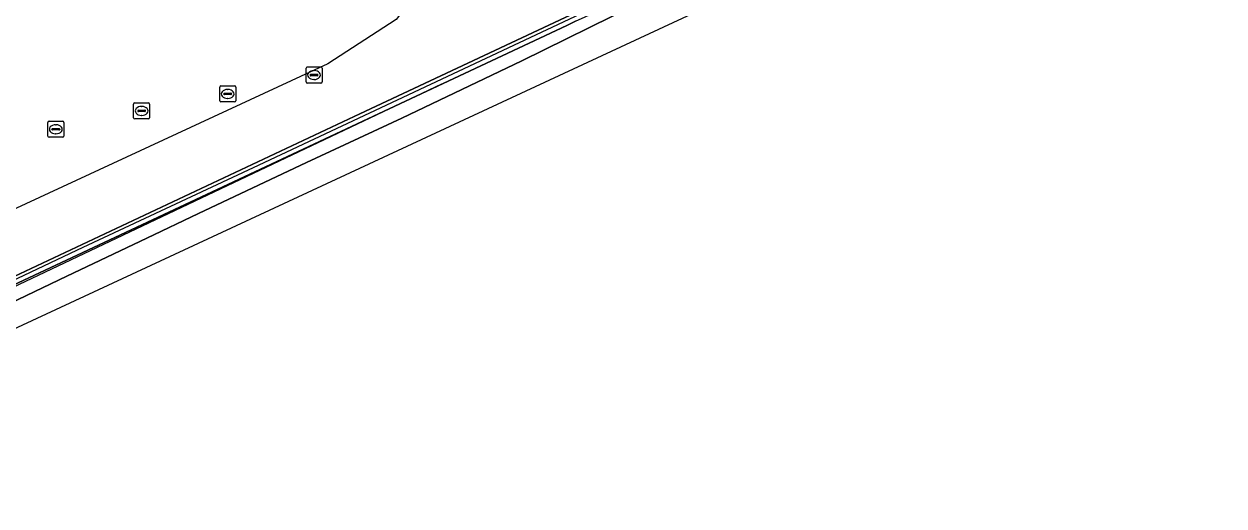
# Model space of a CAD drawing. Extents: x 160806 to 161707, y 383696 to 384148.
# Drawn here: x 161310.6 to 161385.6, y 383754.3 to 383784.3 of the extents above; entities that cross this region are included whole.
import ezdxf

# ---------------------------------------------------------------- set-up
doc = ezdxf.new("R2010")
doc.units = 0
for name, color, linetype in [('IMGEO_Groenvoorziening', 7, 'Continuous'), ('IMGEO_Hek', 7, 'Continuous'), ('IMGEO_Kolk', 7, 'Continuous'), ('IMGEO_Muur', 7, 'Continuous'), ('IMGEO_Pand_vergunning_verleend', 7, 'Continuous'), ('IMGEO_Spoorbaan_halfverhard', 7, 'Continuous'), ('IMGEO_Terreindeel_gesloten', 7, 'Continuous'), ('IMGEO_Voetgangersgebied_open', 7, 'Continuous')]:
    doc.layers.add(name, color=color, linetype=linetype)

msp = doc.modelspace()

# ---------------------------------------------------------------- linework, layer by layer
at = {"layer": 'IMGEO_Groenvoorziening'}
msp.add_lwpolyline([(161353.142, 383788.84), (161345.557, 383785.277), (161344.962, 383784.997), (161344.422, 383784.744), (161331.617, 383778.728), (161306.126, 383766.767), (161306.17, 383766.569), (161306.227, 383766.312), (161344.529, 383784.251), (161345.081, 383784.51), (161345.678, 383784.79), (161353.357, 383788.389)], dxfattribs=at)
at = {"layer": 'IMGEO_Hek'}
msp.add_lwpolyline([(161304.913, 383765.977), (161306.17, 383766.569), (161314.338, 383770.42), (161324.98, 383775.393), (161337.778, 383781.392), (161350.576, 383787.419), (161357.031, 383790.441), (161365.479, 383794.338), (161372.031, 383797.151), (161378.634, 383799.703), (161383.104, 383801.204), (161385.56, 383801.947)], dxfattribs=at)
at = {"layer": 'IMGEO_Kolk'}
for p, q in [((161328.254, 383780.731), (161328.254, 383781.583)), ((161328.329, 383781.657), (161329.181, 383781.657)), ((161328.742, 383781.437), (161328.767, 383781.437)), ((161329.255, 383781.583), (161329.255, 383780.731)), ((161322.938, 383780.475), (161323.79, 383780.475)), ((161329.181, 383780.657), (161328.329, 383780.657)), ((161328.513, 383781.151), (161328.513, 383781.163)), ((161328.951, 383781.114), (161328.553, 383781.114)), ((161328.556, 383781.2), (161328.954, 383781.2)), ((161328.765, 383780.877), (161328.74, 383780.877)), ((161328.997, 383781.163), (161328.997, 383781.151)), ((161322.863, 383779.549), (161322.863, 383780.401)), ((161323.122, 383779.969), (161323.122, 383779.981)), ((161323.56, 383779.932), (161323.162, 383779.932)), ((161323.165, 383780.018), (161323.563, 383780.018)), ((161323.351, 383780.255), (161323.376, 383780.255)), ((161323.606, 383779.981), (161323.606, 383779.969)), ((161323.864, 383780.401), (161323.864, 383779.549)), ((161317.491, 383778.495), (161317.491, 383779.347)), ((161317.566, 383779.421), (161318.418, 383779.421)), ((161317.979, 383779.201), (161318.004, 383779.201)), ((161318.492, 383779.347), (161318.492, 383778.495)), ((161323.79, 383779.475), (161322.938, 383779.475)), ((161323.374, 383779.695), (161323.349, 383779.695)), ((161312.21, 383778.275), (161313.062, 383778.275)), ((161318.418, 383778.421), (161317.566, 383778.421)), ((161317.75, 383778.915), (161317.75, 383778.927)), ((161318.188, 383778.878), (161317.79, 383778.878)), ((161317.793, 383778.964), (161318.191, 383778.964)), ((161318.002, 383778.641), (161317.977, 383778.641)), ((161318.234, 383778.927), (161318.234, 383778.915)), ((161312.135, 383777.349), (161312.135, 383778.201)), ((161312.394, 383777.769), (161312.394, 383777.781)), ((161312.832, 383777.732), (161312.434, 383777.732)), ((161312.437, 383777.818), (161312.835, 383777.818)), ((161312.646, 383777.495), (161312.621, 383777.495)), ((161312.623, 383778.055), (161312.648, 383778.055)), ((161312.878, 383777.781), (161312.878, 383777.769)), ((161313.136, 383778.201), (161313.136, 383777.349)), ((161313.062, 383777.275), (161312.21, 383777.275))]:
    msp.add_line(p, q, dxfattribs=at)
for points in [[(161328.254, 383780.731), (161328.254, 383781.583)], [(161328.329, 383781.657), (161329.181, 383781.657)], [(161329.255, 383781.583), (161329.255, 383780.731)], [(161322.938, 383780.475), (161323.79, 383780.475)], [(161329.181, 383780.657), (161328.329, 383780.657)], [(161322.863, 383779.549), (161322.863, 383780.401)], [(161323.864, 383780.401), (161323.864, 383779.549)], [(161317.491, 383778.495), (161317.491, 383779.347)], [(161317.566, 383779.421), (161318.418, 383779.421)], [(161318.492, 383779.347), (161318.492, 383778.495)], [(161323.79, 383779.475), (161322.938, 383779.475)], [(161312.21, 383778.275), (161313.062, 383778.275)], [(161318.418, 383778.421), (161317.566, 383778.421)], [(161312.135, 383777.349), (161312.135, 383778.201)], [(161313.136, 383778.201), (161313.136, 383777.349)], [(161313.062, 383777.275), (161312.21, 383777.275)]]:
    msp.add_lwpolyline(points, dxfattribs=at)
for centre, radius, start, end in [((161328.331, 383781.581), 0.0765, 91.55205, 178.44795), ((161328.331, 383781.581), 0.0765, 91.55205, 178.44795), ((161329.179, 383781.581), 0.0765, 1.55205, 88.44795), ((161329.179, 383781.581), 0.0765, 1.55205, 88.44795), ((161322.94, 383780.399), 0.0765, 91.55205, 178.44795), ((161322.94, 383780.399), 0.0765, 91.55205, 178.44795), ((161323.788, 383780.399), 0.0765, 1.55205, 88.44795), ((161323.788, 383780.399), 0.0765, 1.55205, 88.44795), ((161328.331, 383780.733), 0.0765, 181.55205, 268.44795), ((161328.331, 383780.733), 0.0765, 181.55205, 268.44795), ((161328.553, 383781.16), 0.0403, 85.87752, 175.75265), ((161328.55, 383781.15), 0.0366, 178.93798, 274.71019), ((161328.954, 383781.157), 0.043, 264.86636, 352.45326), ((161328.958, 383781.162), 0.0386, 1.73085, 96.63898), ((161329.179, 383780.733), 0.0765, 271.55205, 358.44795), ((161329.179, 383780.733), 0.0765, 271.55205, 358.44795), ((161323.162, 383779.978), 0.0403, 85.87752, 175.75265), ((161323.159, 383779.968), 0.0366, 178.93798, 274.71019), ((161323.563, 383779.975), 0.043, 264.86636, 352.45326), ((161323.567, 383779.98), 0.0386, 1.73085, 96.63898), ((161317.568, 383779.345), 0.0765, 91.55205, 178.44795), ((161317.568, 383779.345), 0.0765, 91.55205, 178.44795), ((161318.416, 383779.345), 0.0765, 1.55205, 88.44795), ((161318.416, 383779.345), 0.0765, 1.55205, 88.44795), ((161322.94, 383779.551), 0.0765, 181.55205, 268.44795), ((161322.94, 383779.551), 0.0765, 181.55205, 268.44795), ((161323.788, 383779.551), 0.0765, 271.55205, 358.44795), ((161323.788, 383779.551), 0.0765, 271.55205, 358.44795), ((161312.212, 383778.199), 0.0765, 91.55205, 178.44795), ((161312.212, 383778.199), 0.0765, 91.55205, 178.44795), ((161313.06, 383778.199), 0.0765, 1.55205, 88.44795), ((161313.06, 383778.199), 0.0765, 1.55205, 88.44795), ((161317.568, 383778.497), 0.0765, 181.55205, 268.44795), ((161317.568, 383778.497), 0.0765, 181.55205, 268.44795), ((161317.79, 383778.924), 0.0403, 85.87752, 175.75265), ((161317.787, 383778.914), 0.0366, 178.93798, 274.71019), ((161318.191, 383778.921), 0.043, 264.86636, 352.45326), ((161318.195, 383778.926), 0.0386, 1.73085, 96.63898), ((161318.416, 383778.497), 0.0765, 271.55205, 358.44795), ((161318.416, 383778.497), 0.0765, 271.55205, 358.44795), ((161312.434, 383777.778), 0.0403, 85.87752, 175.75265), ((161312.431, 383777.768), 0.0366, 178.93798, 274.71019), ((161312.835, 383777.775), 0.043, 264.86636, 352.45326), ((161312.839, 383777.78), 0.0386, 1.73085, 96.63898), ((161312.212, 383777.351), 0.0765, 181.55205, 268.44795), ((161312.212, 383777.351), 0.0765, 181.55205, 268.44795), ((161313.06, 383777.351), 0.0765, 271.55205, 358.44795), ((161313.06, 383777.351), 0.0765, 271.55205, 358.44795)]:
    msp.add_arc(centre, radius, start, end, dxfattribs=at)
for centre, major_axis, ratio, start_param, end_param in [((161328.741, 383781.157), (-0.387, 0.002), 0.722429, 4.712389, 7.853982), ((161328.766, 383781.157), (-0.39, 0.002), 0.717154, 1.570796, 4.712389), ((161323.35, 383779.975), (-0.387, 0.002), 0.722429, 4.712389, 7.853982), ((161323.375, 383779.975), (-0.39, 0.002), 0.717154, 1.570796, 4.712389), ((161317.978, 383778.921), (-0.387, 0.002), 0.722429, 4.712389, 7.853982), ((161318.003, 383778.921), (-0.39, 0.002), 0.717154, 1.570796, 4.712389), ((161312.622, 383777.775), (-0.387, 0.002), 0.722429, 4.712389, 7.853982), ((161312.647, 383777.775), (-0.39, 0.002), 0.717154, 1.570796, 4.712389)]:
    msp.add_ellipse(centre, major_axis=major_axis, ratio=ratio, start_param=start_param, end_param=end_param, dxfattribs=at)
at = {"layer": 'IMGEO_Muur'}
for points in [[(161285.653, 383756.655), (161285.978, 383756.8), (161296.767, 383761.881), (161303.663, 383765.111), (161305.021, 383765.747), (161306.227, 383766.312), (161344.529, 383784.251), (161345.081, 383784.51), (161345.678, 383784.79)], [(161336.721, 383780.594), (161306.249, 383766.164)]]:
    msp.add_lwpolyline(points, dxfattribs=at)
at = {"layer": 'IMGEO_Pand_vergunning_verleend'}
msp.add_lwpolyline([(161286.905, 383770.489), (161291.413, 383806.28), (161303.76, 383808.96), (161303.031, 383812.451), (161323.52, 383816.728), (161325.87, 383813.583), (161332.156, 383815.078), (161338.096, 383790.101), (161336.982, 383788.652), (161333.878, 383784.616), (161329.619, 383781.849), (161303.612, 383769.813), (161294.509, 383765.6), (161291.793, 383771.467)], close=True, dxfattribs=at)
at = {"layer": 'IMGEO_Spoorbaan_halfverhard'}
msp.add_lwpolyline([(161348.742, 383785.497), (161341.727, 383782.043), (161334.24, 383778.465), (161328.287, 383775.698), (161321.541, 383772.521), (161318.31, 383770.995), (161313.322, 383768.622), (161307.226, 383765.703), (161299.525, 383762.169), (161296.669, 383760.786), (161293.001, 383759.082), (161291.091, 383758.136), (161288.575, 383756.779), (161285.955, 383755.31), (161286.26, 383754.291), (161375.471, 383795.729)], dxfattribs=at)
at = {"layer": 'IMGEO_Terreindeel_gesloten'}
msp.add_lwpolyline([(161345.081, 383784.51), (161344.529, 383784.251), (161306.227, 383766.312), (161305.021, 383765.747), (161303.663, 383765.111), (161296.767, 383761.881), (161285.978, 383756.8), (161285.653, 383756.655), (161285.655, 383756.314), (161285.955, 383755.31), (161288.575, 383756.779), (161291.091, 383758.136), (161293.001, 383759.082), (161296.669, 383760.786), (161299.525, 383762.169), (161307.226, 383765.703), (161313.322, 383768.622), (161318.31, 383770.995), (161321.541, 383772.521), (161328.287, 383775.698), (161334.24, 383778.465), (161341.727, 383782.043), (161348.742, 383785.497)], dxfattribs=at)
at = {"layer": 'IMGEO_Voetgangersgebied_open'}
msp.add_lwpolyline([(161292.124, 383839.633), (161291.997, 383838.792), (161291.85, 383837.936), (161291.768, 383837.353), (161288.857, 383815.733), (161291.849, 383814.638), (161292.113, 383814.612), (161308.889, 383813.313), (161320.703, 383816.056), (161322.275, 383809.402), (161297.905, 383804.094), (161298.089, 383803.089), (161306.126, 383766.767), (161331.617, 383778.728), (161344.422, 383784.744), (161344.962, 383784.997), (161345.557, 383785.277), (161342.045, 383799.414), (161341.604, 383801.189), (161336.384, 383800.01)], dxfattribs=at)

doc.saveas('drawing.dxf')
